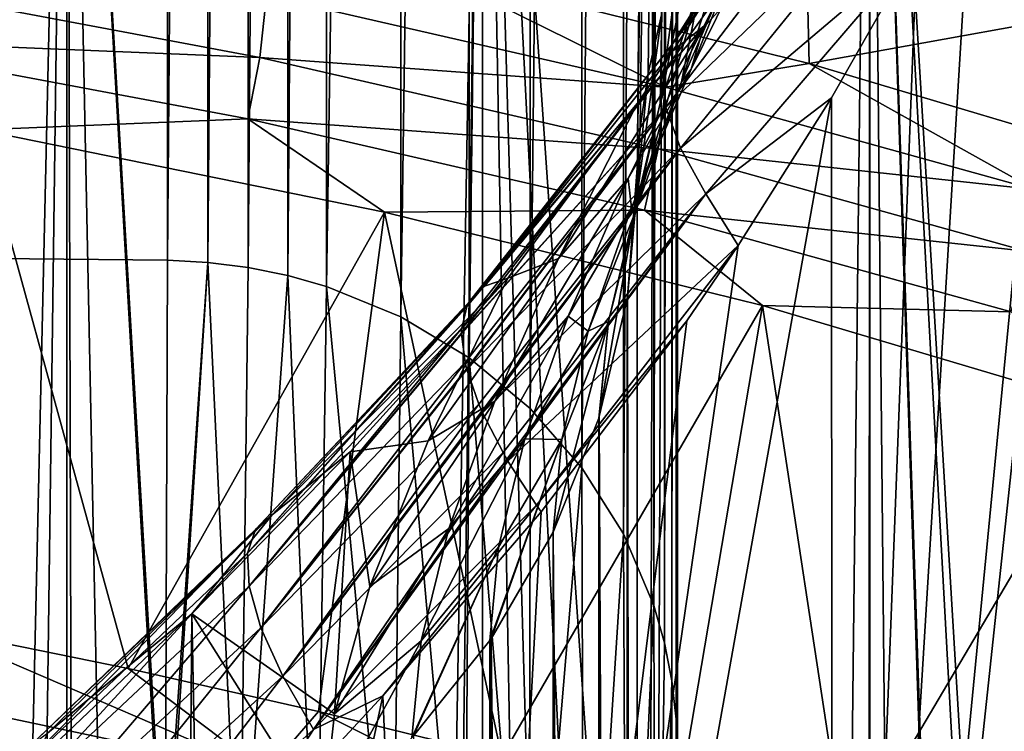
# Model space of a CAD drawing. Header units: millimetres. Extents: x -24 to 24, y 0 to 188.
# Tile 328 of 460: x 12.56 to 16.94, y 141.36 to 144.53. Entities that reach past the tile are written whole.
import ezdxf

# ---------------------------------------------------------------- set-up
doc = ezdxf.new("R2010")
doc.units = ezdxf.units.MM
doc.header["$LTSCALE"] = 58.620611
for name, color, linetype in [('157', 7, 'CONTINUOUS'), ('158', 7, 'CONTINUOUS'), ('159', 7, 'CONTINUOUS'), ('160', 7, 'CONTINUOUS'), ('165', 7, 'CONTINUOUS'), ('166', 7, 'CONTINUOUS'), ('169', 7, 'CONTINUOUS'), ('170', 7, 'CONTINUOUS'), ('181', 7, 'CONTINUOUS'), ('182', 7, 'CONTINUOUS'), ('183', 7, 'CONTINUOUS'), ('184', 7, 'CONTINUOUS'), ('194', 7, 'CONTINUOUS'), ('197', 7, 'CONTINUOUS'), ('201', 7, 'CONTINUOUS'), ('222', 7, 'CONTINUOUS'), ('31', 7, 'CONTINUOUS')]:
    doc.layers.add(name, color=color, linetype=linetype)

msp = doc.modelspace()

# ---------------------------------------------------------------- linework, layer by layer
at = {"layer": '157', "color": 7, "linetype": 'CONTINUOUS'}
for points in [[(13.5346, 140.4083, 117.4567), (13.2011, 140.4506, 117.4982), (13.3931, 143.4509, 126.8303), (13.5346, 140.4083, 117.4567)], [(13.3931, 143.4509, 126.8303), (13.2011, 140.4506, 117.4982), (13.2026, 140.6705, 118.1683), (13.3931, 143.4509, 126.8303)], [(13.2133, 143.4601, 126.8278), (13.3931, 143.4509, 126.8303), (13.2026, 140.6705, 118.1683), (13.2133, 143.4601, 126.8278)], [(13.5715, 143.4284, 126.8374), (13.5346, 140.4083, 117.4567), (13.3931, 143.4509, 126.8303), (13.5715, 143.4284, 126.8374)], [(13.7476, 143.3927, 126.8486), (13.5346, 140.4083, 117.4567), (13.5715, 143.4284, 126.8374), (13.7476, 143.3927, 126.8486)], [(13.8769, 140.3312, 117.4797), (13.5346, 140.4083, 117.4567), (13.7476, 143.3927, 126.8486), (13.8769, 140.3312, 117.4797)], [(13.9202, 143.344, 126.864), (13.8769, 140.3312, 117.4797), (13.7476, 143.3927, 126.8486), (13.9202, 143.344, 126.864)], [(14.2151, 140.1996, 117.5206), (13.8769, 140.3312, 117.4797), (13.9202, 143.344, 126.864), (14.2151, 140.1996, 117.5206)], [(14.2509, 143.2087, 126.9066), (14.2151, 140.1996, 117.5206), (13.9202, 143.344, 126.864), (14.2509, 143.2087, 126.9066)], [(14.5351, 140.0134, 117.5795), (14.2151, 140.1996, 117.5206), (14.2509, 143.2087, 126.9066), (14.5351, 140.0134, 117.5795)], [(14.5553, 143.026, 126.9643), (14.5351, 140.0134, 117.5795), (14.2509, 143.2087, 126.9066), (14.5553, 143.026, 126.9643)], [(14.8227, 139.7769, 117.6549), (14.5351, 140.0134, 117.5795), (14.5553, 143.026, 126.9643), (14.8227, 139.7769, 117.6549)], [(14.8262, 142.8002, 127.0355), (14.8227, 139.7769, 117.6549), (14.5553, 143.026, 126.9643), (14.8262, 142.8002, 127.0355)], [(15.0568, 142.5368, 127.1185), (14.8227, 139.7769, 117.6549), (14.8262, 142.8002, 127.0355), (15.0568, 142.5368, 127.1185)], [(15.0654, 139.4988, 117.7439), (14.8227, 139.7769, 117.6549), (15.0568, 142.5368, 127.1185), (15.0654, 139.4988, 117.7439)], [(15.2416, 142.2424, 127.2113), (15.0654, 139.4988, 117.7439), (15.0568, 142.5368, 127.1185), (15.2416, 142.2424, 127.2113)], [(15.2544, 139.191, 117.8428), (15.0654, 139.4988, 117.7439), (15.2416, 142.2424, 127.2113), (15.2544, 139.191, 117.8428)], [(15.3759, 141.9241, 127.3117), (15.2544, 139.191, 117.8428), (15.2416, 142.2424, 127.2113), (15.3759, 141.9241, 127.3117)], [(15.3857, 138.8672, 117.9468), (15.2544, 139.191, 117.8428), (15.3759, 141.9241, 127.3117), (15.3857, 138.8672, 117.9468)], [(15.4231, 141.7584, 127.3639), (15.3857, 138.8672, 117.9468), (15.3759, 141.9241, 127.3117), (15.4231, 141.7584, 127.3639)], [(15.4566, 141.5897, 127.4171), (15.3857, 138.8672, 117.9468), (15.4231, 141.7584, 127.3639), (15.4566, 141.5897, 127.4171)], [(15.4597, 138.541, 118.0517), (15.3857, 138.8672, 117.9468), (15.4566, 141.5897, 127.4171), (15.4597, 138.541, 118.0517)], [(15.4761, 141.4191, 127.4709), (15.4597, 138.541, 118.0517), (15.4566, 141.5897, 127.4171), (15.4761, 141.4191, 127.4709)], [(15.4597, 138.541, 118.0517), (15.4761, 141.4191, 127.4709), (15.4811, 138.4587, 118.8701), (15.4597, 138.541, 118.0517)], [(15.4761, 141.4191, 127.4709), (15.4816, 141.2475, 127.525), (15.4811, 138.4587, 118.8701), (15.4761, 141.4191, 127.4709)]]:
    msp.add_3dface(points, dxfattribs=at)
at = {"layer": '158', "color": 7, "linetype": 'CONTINUOUS'}
for points in [[(15.3028, 115.7859, 114.8969), (15.4816, 141.2475, 127.525), (15.4816, 163.3486, 197.6208), (15.3028, 115.7859, 114.8969)], [(15.3922, 153.5887, 200.7292), (15.3028, 115.7859, 114.8969), (15.4816, 163.3486, 197.6208), (15.3922, 153.5887, 200.7292)], [(15.3028, 143.8288, 203.8377), (15.3028, 115.7859, 114.8969), (15.3922, 153.5887, 200.7292), (15.3028, 143.8288, 203.8377)]]:
    msp.add_3dface(points, dxfattribs=at)
at = {"layer": '159', "color": 7, "linetype": 'CONTINUOUS'}
for points in [[(15.3028, 115.7859, 114.8969), (15.3028, 143.8288, 203.8377), (15.2588, 143.2967, 204.0054), (15.3028, 115.7859, 114.8969)], [(15.1339, 142.7647, 204.1732), (15.2573, 115.2448, 115.0676), (15.2573, 143.2877, 204.0083), (15.1339, 142.7647, 204.1732)], [(15.2573, 143.2877, 204.0083), (15.3028, 115.7859, 114.8969), (15.2588, 143.2967, 204.0054), (15.2573, 143.2877, 204.0083)], [(15.2573, 115.2448, 115.0676), (15.3028, 115.7859, 114.8969), (15.2573, 143.2877, 204.0083), (15.2573, 115.2448, 115.0676)], [(14.9282, 142.25, 204.3355), (15.1318, 114.7152, 115.2345), (15.1318, 142.7581, 204.1753), (14.9282, 142.25, 204.3355)], [(15.1318, 142.7581, 204.1753), (15.2573, 115.2448, 115.0676), (15.1339, 142.7647, 204.1732), (15.1318, 142.7581, 204.1753)], [(15.1318, 114.7152, 115.2345), (15.2573, 115.2448, 115.0676), (15.1318, 142.7581, 204.1753), (15.1318, 114.7152, 115.2345)], [(14.6522, 141.7764, 204.4848), (14.9287, 114.2081, 115.3944), (14.9282, 142.25, 204.3355), (14.6522, 141.7764, 204.4848)], [(14.9287, 114.2081, 115.3944), (15.1318, 114.7152, 115.2345), (14.9282, 142.25, 204.3355), (14.9287, 114.2081, 115.3944)], [(14.647, 141.7689, 204.4872), (14.6522, 113.7335, 115.5441), (14.6522, 141.7764, 204.4848), (14.647, 141.7689, 204.4872)], [(14.6522, 113.7335, 115.5441), (14.9287, 114.2081, 115.3944), (14.6522, 141.7764, 204.4848), (14.6522, 113.7335, 115.5441)], [(14.3078, 141.3441, 204.6211), (14.6522, 113.7335, 115.5441), (14.647, 141.7689, 204.4872), (14.3078, 141.3441, 204.6211)]]:
    msp.add_3dface(points, dxfattribs=at)
at = {"layer": '160', "color": 7, "linetype": 'CONTINUOUS'}
for points in [[(14.7266, 143.381, 209.962), (14.0261, 142.6084, 209.6072), (14.3729, 142.6566, 208.742), (14.7266, 143.381, 209.962)], [(14.3729, 142.6566, 208.742), (14.0261, 142.6084, 209.6072), (14.1133, 142.0087, 207.4528), (14.3729, 142.6566, 208.742)], [(14.0261, 142.6084, 209.6072), (13.321, 141.8865, 209.2753), (13.9552, 141.4425, 206.1128), (14.0261, 142.6084, 209.6072)], [(14.1133, 142.0087, 207.4528), (14.0261, 142.6084, 209.6072), (13.9552, 141.4425, 206.1128), (14.1133, 142.0087, 207.4528)], [(12.6135, 141.2142, 208.9662), (13.0788, 112.2764, 116.0035), (13.321, 141.8865, 209.2753), (12.6135, 141.2142, 208.9662)], [(13.0788, 112.2764, 116.0035), (13.9026, 112.9199, 115.8006), (13.321, 141.8865, 209.2753), (13.0788, 112.2764, 116.0035)], [(13.9026, 112.9199, 115.8006), (13.9026, 140.9628, 204.7413), (13.321, 141.8865, 209.2753), (13.9026, 112.9199, 115.8006)], [(13.321, 141.8865, 209.2753), (13.9026, 140.9628, 204.7413), (13.9552, 141.4425, 206.1128), (13.321, 141.8865, 209.2753)]]:
    msp.add_3dface(points, dxfattribs=at)
at = {"layer": '165', "color": 7, "linetype": 'CONTINUOUS'}
for points in [[(13.2011, 140.4506, 117.4982), (4.401, 140.4837, 117.4356), (6.6068, 143.5251, 126.8073), (13.2011, 140.4506, 117.4982)], [(13.2026, 140.6705, 118.1683), (13.2011, 140.4506, 117.4982), (6.6068, 143.5251, 126.8073), (13.2026, 140.6705, 118.1683)], [(13.2133, 143.4601, 126.8278), (13.2026, 140.6705, 118.1683), (6.6068, 143.5251, 126.8073), (13.2133, 143.4601, 126.8278)]]:
    msp.add_3dface(points, dxfattribs=at)
at = {"layer": '166', "color": 7, "linetype": 'CONTINUOUS'}
for points in [[(13.2133, 154.3669, 161.4199), (6.6068, 143.5251, 126.8073), (13.2132, 165.5611, 196.9232), (13.2133, 154.3669, 161.4199)], [(13.2132, 165.5611, 196.9232), (6.6068, 143.5251, 126.8073), (9.7982, 154.8823, 162.9182), (13.2132, 165.5611, 196.9232)], [(13.2133, 143.4601, 126.8278), (6.6068, 143.5251, 126.8073), (13.2133, 154.3669, 161.4199), (13.2133, 143.4601, 126.8278)]]:
    msp.add_3dface(points, dxfattribs=at)
at = {"layer": '169', "color": 7, "linetype": 'CONTINUOUS'}
for points in [[(17.7394, 135.5608, 217.2145), (16.1716, 135.0894, 215.7192), (17.405, 146.6304, 213.1915), (17.7394, 135.5608, 217.2145)], [(17.405, 146.6304, 213.1915), (16.1716, 135.0894, 215.7192), (17.2556, 146.2896, 213.141), (17.405, 146.6304, 213.1915)], [(17.2556, 146.2896, 213.141), (16.1716, 135.0894, 215.7192), (16.7967, 145.3275, 212.9752), (17.2556, 146.2896, 213.141)], [(16.7967, 145.3275, 212.9752), (16.1716, 135.0894, 215.7192), (16.5464, 144.8504, 212.8794), (16.7967, 145.3275, 212.9752)], [(16.5464, 144.8504, 212.8794), (16.1716, 135.0894, 215.7192), (16.166, 144.1826, 212.7284), (16.5464, 144.8504, 212.8794)], [(16.1716, 135.0894, 215.7192), (14.4658, 134.6635, 214.3683), (16.166, 144.1826, 212.7284), (16.1716, 135.0894, 215.7192)], [(16.166, 144.1826, 212.7284), (14.4658, 134.6635, 214.3683), (15.7521, 143.5258, 212.5586), (16.166, 144.1826, 212.7284)], [(15.7521, 143.5258, 212.5586), (14.4658, 134.6635, 214.3683), (15.5228, 143.1904, 212.4626), (15.7521, 143.5258, 212.5586)], [(15.5228, 143.1904, 212.4626), (14.4658, 134.6635, 214.3683), (14.875, 142.3404, 212.1862), (15.5228, 143.1904, 212.4626)], [(14.875, 142.3404, 212.1862), (14.4658, 134.6635, 214.3683), (14.1715, 141.5219, 211.8939), (14.875, 142.3404, 212.1862)], [(14.4658, 134.6635, 214.3683), (12.6366, 134.2867, 213.1733), (14.1715, 141.5219, 211.8939), (14.4658, 134.6635, 214.3683)], [(14.1715, 141.5219, 211.8939), (12.6366, 134.2867, 213.1733), (13.464, 140.7583, 211.6216), (14.1715, 141.5219, 211.8939)]]:
    msp.add_3dface(points, dxfattribs=at)
at = {"layer": '170', "color": 7, "linetype": 'CONTINUOUS'}
for points in [[(14.0261, 142.6084, 209.6072), (14.7266, 143.381, 209.962), (13.6786, 142.3272, 209.8044), (14.0261, 142.6084, 209.6072)], [(13.6786, 142.3272, 209.8044), (14.7266, 143.381, 209.962), (14.6232, 143.3444, 210.2768), (13.6786, 142.3272, 209.8044)], [(13.6786, 142.3272, 209.8044), (14.6232, 143.3444, 210.2768), (13.6049, 142.2627, 210.14), (13.6786, 142.3272, 209.8044)], [(13.6049, 142.2627, 210.14), (14.6232, 143.3444, 210.2768), (14.6169, 143.3403, 210.3006), (13.6049, 142.2627, 210.14)], [(14.6139, 143.3383, 210.3122), (13.6049, 142.2627, 210.14), (14.6169, 143.3403, 210.3006), (14.6139, 143.3383, 210.3122)], [(14.5526, 143.2707, 210.6113), (13.6049, 142.2627, 210.14), (14.6139, 143.3383, 210.3122), (14.5526, 143.2707, 210.6113)], [(14.5463, 143.2584, 210.655), (13.569, 142.157, 210.4856), (14.5526, 143.2707, 210.6113), (14.5463, 143.2584, 210.655)], [(14.5526, 143.2707, 210.6113), (13.569, 142.157, 210.4856), (13.6049, 142.2627, 210.14), (14.5526, 143.2707, 210.6113)], [(14.5448, 143.2551, 210.6665), (13.569, 142.157, 210.4856), (14.5463, 143.2584, 210.655), (14.5448, 143.2551, 210.6665)], [(14.5219, 143.1577, 210.9548), (13.569, 142.157, 210.4856), (14.5448, 143.2551, 210.6665), (14.5219, 143.1577, 210.9548)], [(14.5219, 143.1577, 210.9548), (13.5762, 142.0101, 210.8282), (13.569, 142.157, 210.4856), (14.5219, 143.1577, 210.9548)], [(14.5211, 143.1352, 211.0116), (13.5762, 142.0101, 210.8282), (14.5219, 143.1577, 210.9548), (14.5211, 143.1352, 211.0116)], [(14.5211, 143.1336, 211.0156), (13.5762, 142.0101, 210.8282), (14.5211, 143.1352, 211.0116), (14.5211, 143.1336, 211.0156)], [(14.5364, 143.006, 211.2947), (13.5762, 142.0101, 210.8282), (14.5211, 143.1336, 211.0156), (14.5364, 143.006, 211.2947)], [(14.5364, 143.006, 211.2947), (13.6288, 141.8254, 211.1537), (13.5762, 142.0101, 210.8282), (14.5364, 143.006, 211.2947)], [(14.5434, 142.9769, 211.3505), (13.6288, 141.8254, 211.1537), (14.5364, 143.006, 211.2947), (14.5434, 142.9769, 211.3505)], [(14.5441, 142.9741, 211.3557), (13.6288, 141.8254, 211.1537), (14.5434, 142.9769, 211.3505), (14.5441, 142.9741, 211.3557)], [(14.5981, 142.8194, 211.617), (13.6288, 141.8254, 211.1537), (14.5441, 142.9741, 211.3557), (14.5981, 142.8194, 211.617)], [(14.5981, 142.8194, 211.617), (13.7257, 141.6098, 211.4485), (13.6288, 141.8254, 211.1537), (14.5981, 142.8194, 211.617)], [(14.6112, 142.7891, 211.6625), (13.7257, 141.6098, 211.4485), (14.5981, 142.8194, 211.617), (14.6112, 142.7891, 211.6625)], [(14.6145, 142.7817, 211.6733), (13.7257, 141.6098, 211.4485), (14.6112, 142.7891, 211.6625), (14.6145, 142.7817, 211.6733)], [(14.7056, 142.6047, 211.9084), (13.7257, 141.6098, 211.4485), (14.6145, 142.7817, 211.6733), (14.7056, 142.6047, 211.9084)], [(13.321, 141.8865, 209.2753), (14.0261, 142.6084, 209.6072), (13.6786, 142.3272, 209.8044), (13.321, 141.8865, 209.2753)], [(14.7056, 142.6047, 211.9084), (13.8619, 141.3724, 211.7015), (13.7257, 141.6098, 211.4485), (14.7056, 142.6047, 211.9084)], [(14.7227, 142.5751, 211.9435), (13.8619, 141.3724, 211.7015), (14.7056, 142.6047, 211.9084), (14.7227, 142.5751, 211.9435)], [(14.7276, 142.5668, 211.9531), (13.8619, 141.3724, 211.7015), (14.7227, 142.5751, 211.9435), (14.7276, 142.5668, 211.9531)], [(14.8537, 142.371, 212.1579), (13.8619, 141.3724, 211.7015), (14.7276, 142.5668, 211.9531), (14.8537, 142.371, 212.1579)], [(14.8537, 142.371, 212.1579), (14.1715, 141.5219, 211.8939), (13.8619, 141.3724, 211.7015), (14.8537, 142.371, 212.1579)], [(14.875, 142.3404, 212.1862), (14.1715, 141.5219, 211.8939), (14.8537, 142.371, 212.1579), (14.875, 142.3404, 212.1862)], [(12.6798, 141.3564, 209.3539), (13.6786, 142.3272, 209.8044), (12.6044, 141.3017, 209.6908), (12.6798, 141.3564, 209.3539)], [(13.6786, 142.3272, 209.8044), (13.6049, 142.2627, 210.14), (12.6044, 141.3017, 209.6908), (13.6786, 142.3272, 209.8044)], [(12.6798, 141.3564, 209.3539), (13.321, 141.8865, 209.2753), (13.6786, 142.3272, 209.8044), (12.6798, 141.3564, 209.3539)], [(13.569, 142.157, 210.4856), (12.5645, 141.2039, 210.0383), (13.6049, 142.2627, 210.14), (13.569, 142.157, 210.4856)], [(13.6049, 142.2627, 210.14), (12.5645, 141.2039, 210.0383), (12.6044, 141.3017, 209.6908), (13.6049, 142.2627, 210.14)], [(13.569, 142.157, 210.4856), (12.5652, 141.0625, 210.3833), (12.5645, 141.2039, 210.0383), (13.569, 142.157, 210.4856)], [(13.5762, 142.0101, 210.8282), (12.5652, 141.0625, 210.3833), (13.569, 142.157, 210.4856), (13.5762, 142.0101, 210.8282)], [(13.5762, 142.0101, 210.8282), (12.6092, 140.8807, 210.7117), (12.5652, 141.0625, 210.3833), (13.5762, 142.0101, 210.8282)], [(13.6288, 141.8254, 211.1537), (12.6092, 140.8807, 210.7117), (13.5762, 142.0101, 210.8282), (13.6288, 141.8254, 211.1537)], [(12.6135, 141.2142, 208.9662), (13.321, 141.8865, 209.2753), (12.6798, 141.3564, 209.3539), (12.6135, 141.2142, 208.9662)], [(13.6288, 141.8254, 211.1537), (12.6954, 140.665, 211.0097), (12.6092, 140.8807, 210.7117), (13.6288, 141.8254, 211.1537)], [(13.7257, 141.6098, 211.4485), (12.6954, 140.665, 211.0097), (13.6288, 141.8254, 211.1537), (13.7257, 141.6098, 211.4485)], [(13.7257, 141.6098, 211.4485), (12.8197, 140.4247, 211.2661), (12.6954, 140.665, 211.0097), (13.7257, 141.6098, 211.4485)], [(13.8619, 141.3724, 211.7015), (12.8197, 140.4247, 211.2661), (13.7257, 141.6098, 211.4485), (13.8619, 141.3724, 211.7015)], [(14.1715, 141.5219, 211.8939), (13.464, 140.7583, 211.6216), (13.8619, 141.3724, 211.7015), (14.1715, 141.5219, 211.8939)], [(13.8619, 141.3724, 211.7015), (13.464, 140.7583, 211.6216), (12.8197, 140.4247, 211.2661), (13.8619, 141.3724, 211.7015)]]:
    msp.add_3dface(points, dxfattribs=at)
at = {"layer": '181', "color": 7, "linetype": 'CONTINUOUS'}
for points in [[(15.3028, 143.8288, 203.8377), (15.3922, 153.5887, 200.7292), (15.5655, 163.898, 199.367), (15.3028, 143.8288, 203.8377)], [(15.3028, 143.8288, 203.8377), (15.5655, 163.898, 199.367), (15.315, 144.0497, 204.4975), (15.3028, 143.8288, 203.8377)], [(15.315, 144.0497, 204.4975), (15.5655, 163.898, 199.367), (15.3515, 144.2933, 205.1466), (15.315, 144.0497, 204.4975)], [(15.3515, 144.2933, 205.1466), (15.5655, 163.898, 199.367), (15.4117, 144.5589, 205.7826), (15.3515, 144.2933, 205.1466)]]:
    msp.add_3dface(points, dxfattribs=at)
at = {"layer": '182', "color": 7, "linetype": 'CONTINUOUS'}
for points in [[(15.7775, 144.8972, 208.7838), (15.4995, 144.2548, 207.7), (15.8336, 145.2908, 208.3522), (15.7775, 144.8972, 208.7838)], [(15.8336, 145.2908, 208.3522), (15.4995, 144.2548, 207.7), (15.5854, 144.6922, 207.3286), (15.8336, 145.2908, 208.3522)], [(15.9978, 145.2444, 211.0933), (15.8413, 144.9855, 210.9533), (15.5984, 144.5025, 210.123), (15.9978, 145.2444, 211.0933)], [(15.9978, 145.2444, 211.0933), (15.5984, 144.5025, 210.123), (15.8783, 144.995, 209.9065), (15.9978, 145.2444, 211.0933)], [(15.495, 144.8459, 206.4033), (15.6005, 145.1536, 207.0071), (15.4049, 144.1599, 206.2571), (15.495, 144.8459, 206.4033)], [(15.6005, 145.1536, 207.0071), (15.5854, 144.6922, 207.3286), (15.4049, 144.1599, 206.2571), (15.6005, 145.1536, 207.0071)], [(15.8413, 144.9855, 210.9533), (15.4612, 144.3915, 210.6131), (15.5984, 144.5025, 210.123), (15.8413, 144.9855, 210.9533)], [(15.8783, 144.995, 209.9065), (15.5984, 144.5025, 210.123), (15.543, 144.3106, 208.8861), (15.8783, 144.995, 209.9065)], [(15.8783, 144.995, 209.9065), (15.543, 144.3106, 208.8861), (15.7775, 144.8972, 208.7838), (15.8783, 144.995, 209.9065)], [(15.7775, 144.8972, 208.7838), (15.543, 144.3106, 208.8861), (15.4995, 144.2548, 207.7), (15.7775, 144.8972, 208.7838)], [(15.4117, 144.5589, 205.7826), (15.495, 144.8459, 206.4033), (15.4049, 144.1599, 206.2571), (15.4117, 144.5589, 205.7826)], [(15.4995, 144.2548, 207.7), (15.2974, 143.685, 206.5638), (15.5854, 144.6922, 207.3286), (15.4995, 144.2548, 207.7)], [(15.5854, 144.6922, 207.3286), (15.2974, 143.685, 206.5638), (15.4049, 144.1599, 206.2571), (15.5854, 144.6922, 207.3286)], [(15.3515, 144.2933, 205.1466), (15.4117, 144.5589, 205.7826), (15.2954, 143.6944, 205.1464), (15.3515, 144.2933, 205.1466)], [(15.4117, 144.5589, 205.7826), (15.4049, 144.1599, 206.2571), (15.2954, 143.6944, 205.1464), (15.4117, 144.5589, 205.7826)], [(15.3036, 144.1596, 210.4724), (14.9524, 143.4683, 209.4081), (15.5984, 144.5025, 210.123), (15.3036, 144.1596, 210.4724)], [(15.5984, 144.5025, 210.123), (14.9524, 143.4683, 209.4081), (15.2618, 143.8241, 209.0849), (15.5984, 144.5025, 210.123)], [(15.5984, 144.5025, 210.123), (15.2618, 143.8241, 209.0849), (15.543, 144.3106, 208.8861), (15.5984, 144.5025, 210.123)], [(15.4612, 144.3915, 210.6131), (15.3036, 144.1596, 210.4724), (15.5984, 144.5025, 210.123), (15.4612, 144.3915, 210.6131)], [(15.543, 144.3106, 208.8861), (15.2618, 143.8241, 209.0849), (15.2768, 143.6941, 207.81), (15.543, 144.3106, 208.8861)], [(15.543, 144.3106, 208.8861), (15.2768, 143.6941, 207.81), (15.4995, 144.2548, 207.7), (15.543, 144.3106, 208.8861)], [(15.315, 144.0497, 204.4975), (15.3515, 144.2933, 205.1466), (15.2954, 143.6944, 205.1464), (15.315, 144.0497, 204.4975)], [(15.4995, 144.2548, 207.7), (15.2768, 143.6941, 207.81), (15.2974, 143.685, 206.5638), (15.4995, 144.2548, 207.7)], [(15.3036, 144.1596, 210.4724), (14.7266, 143.381, 209.962), (14.9524, 143.4683, 209.4081), (15.3036, 144.1596, 210.4724)], [(15.2974, 143.685, 206.5638), (15.1748, 143.1879, 205.3849), (15.4049, 144.1599, 206.2571), (15.2974, 143.685, 206.5638)], [(15.4049, 144.1599, 206.2571), (15.1748, 143.1879, 205.3849), (15.2954, 143.6944, 205.1464), (15.4049, 144.1599, 206.2571)], [(15.2588, 143.2967, 204.0054), (15.3028, 143.8288, 203.8377), (15.315, 144.0497, 204.4975), (15.2588, 143.2967, 204.0054)], [(15.2588, 143.2967, 204.0054), (15.315, 144.0497, 204.4975), (15.2954, 143.6944, 205.1464), (15.2588, 143.2967, 204.0054)], [(14.9524, 143.4683, 209.4081), (14.6692, 142.8335, 208.2722), (15.2618, 143.8241, 209.0849), (14.9524, 143.4683, 209.4081)], [(15.2618, 143.8241, 209.0849), (14.6692, 142.8335, 208.2722), (14.9951, 143.2118, 207.9939), (15.2618, 143.8241, 209.0849)], [(15.2618, 143.8241, 209.0849), (14.9951, 143.2118, 207.9939), (15.2768, 143.6941, 207.81), (15.2618, 143.8241, 209.0849)], [(15.2768, 143.6941, 207.81), (14.9951, 143.2118, 207.9939), (15.0839, 143.145, 206.6872), (15.2768, 143.6941, 207.81)], [(15.2768, 143.6941, 207.81), (15.0839, 143.145, 206.6872), (15.2974, 143.685, 206.5638), (15.2768, 143.6941, 207.81)], [(15.2974, 143.685, 206.5638), (15.0839, 143.145, 206.6872), (15.1748, 143.1879, 205.3849), (15.2974, 143.685, 206.5638)], [(15.1339, 142.7647, 204.1732), (15.2573, 143.2877, 204.0083), (15.2954, 143.6944, 205.1464), (15.1339, 142.7647, 204.1732)], [(15.1748, 143.1879, 205.3849), (15.1339, 142.7647, 204.1732), (15.2954, 143.6944, 205.1464), (15.1748, 143.1879, 205.3849)], [(15.2573, 143.2877, 204.0083), (15.2588, 143.2967, 204.0054), (15.2954, 143.6944, 205.1464), (15.2573, 143.2877, 204.0083)], [(14.7266, 143.381, 209.962), (14.3729, 142.6566, 208.742), (14.9524, 143.4683, 209.4081), (14.7266, 143.381, 209.962)], [(14.9524, 143.4683, 209.4081), (14.3729, 142.6566, 208.742), (14.6692, 142.8335, 208.2722), (14.9524, 143.4683, 209.4081)], [(14.6692, 142.8335, 208.2722), (14.4646, 142.2665, 207.0907), (14.9951, 143.2118, 207.9939), (14.6692, 142.8335, 208.2722)], [(14.9951, 143.2118, 207.9939), (14.4646, 142.2665, 207.0907), (14.8022, 142.6651, 206.8587), (14.9951, 143.2118, 207.9939)], [(14.9951, 143.2118, 207.9939), (14.8022, 142.6651, 206.8587), (15.0839, 143.145, 206.6872), (14.9951, 143.2118, 207.9939)], [(14.9282, 142.25, 204.3355), (15.1318, 142.7581, 204.1753), (15.1748, 143.1879, 205.3849), (14.9282, 142.25, 204.3355)], [(14.9671, 142.6633, 205.5262), (14.9282, 142.25, 204.3355), (15.1748, 143.1879, 205.3849), (14.9671, 142.6633, 205.5262)], [(15.0839, 143.145, 206.6872), (14.9671, 142.6633, 205.5262), (15.1748, 143.1879, 205.3849), (15.0839, 143.145, 206.6872)], [(15.1318, 142.7581, 204.1753), (15.1339, 142.7647, 204.1732), (15.1748, 143.1879, 205.3849), (15.1318, 142.7581, 204.1753)], [(15.0839, 143.145, 206.6872), (14.8022, 142.6651, 206.8587), (14.9671, 142.6633, 205.5262), (15.0839, 143.145, 206.6872)], [(14.3729, 142.6566, 208.742), (14.1133, 142.0087, 207.4528), (14.6692, 142.8335, 208.2722), (14.3729, 142.6566, 208.742)], [(14.6692, 142.8335, 208.2722), (14.1133, 142.0087, 207.4528), (14.4646, 142.2665, 207.0907), (14.6692, 142.8335, 208.2722)], [(14.4646, 142.2665, 207.0907), (14.341, 141.7669, 205.8718), (14.8022, 142.6651, 206.8587), (14.4646, 142.2665, 207.0907)], [(14.8022, 142.6651, 206.8587), (14.341, 141.7669, 205.8718), (14.6857, 142.1839, 205.6871), (14.8022, 142.6651, 206.8587)], [(14.647, 141.7689, 204.4872), (14.6522, 141.7764, 204.4848), (14.9671, 142.6633, 205.5262), (14.647, 141.7689, 204.4872)], [(14.6857, 142.1839, 205.6871), (14.647, 141.7689, 204.4872), (14.9671, 142.6633, 205.5262), (14.6857, 142.1839, 205.6871)], [(14.6522, 141.7764, 204.4848), (14.9282, 142.25, 204.3355), (14.9671, 142.6633, 205.5262), (14.6522, 141.7764, 204.4848)], [(14.8022, 142.6651, 206.8587), (14.6857, 142.1839, 205.6871), (14.9671, 142.6633, 205.5262), (14.8022, 142.6651, 206.8587)], [(14.1133, 142.0087, 207.4528), (13.9552, 141.4425, 206.1128), (14.4646, 142.2665, 207.0907), (14.1133, 142.0087, 207.4528)], [(14.4646, 142.2665, 207.0907), (13.9552, 141.4425, 206.1128), (14.341, 141.7669, 205.8718), (14.4646, 142.2665, 207.0907)], [(14.3, 141.3357, 204.6238), (14.3078, 141.3441, 204.6211), (14.6857, 142.1839, 205.6871), (14.3, 141.3357, 204.6238)], [(14.341, 141.7669, 205.8718), (14.3, 141.3357, 204.6238), (14.6857, 142.1839, 205.6871), (14.341, 141.7669, 205.8718)], [(14.3078, 141.3441, 204.6211), (14.647, 141.7689, 204.4872), (14.6857, 142.1839, 205.6871), (14.3078, 141.3441, 204.6211)], [(13.9026, 140.9628, 204.7413), (14.3, 141.3357, 204.6238), (14.341, 141.7669, 205.8718), (13.9026, 140.9628, 204.7413)], [(13.9552, 141.4425, 206.1128), (13.9026, 140.9628, 204.7413), (14.341, 141.7669, 205.8718), (13.9552, 141.4425, 206.1128)]]:
    msp.add_3dface(points, dxfattribs=at)
at = {"layer": '183', "color": 7, "linetype": 'CONTINUOUS'}
for points in [[(15.9978, 145.2444, 211.0933), (16.2247, 145.6347, 211.2955), (15.4515, 144.4128, 211.0093), (15.9978, 145.2444, 211.0933)], [(16.2247, 145.6347, 211.2955), (16.2332, 145.6014, 211.6668), (15.4515, 144.4128, 211.0093), (16.2247, 145.6347, 211.2955)], [(16.2332, 145.6014, 211.6668), (16.2359, 145.4465, 211.9956), (15.4515, 144.4128, 211.0093), (16.2332, 145.6014, 211.6668)], [(16.2359, 145.4465, 211.9956), (16.2928, 145.271, 212.3179), (15.4148, 144.2918, 211.3524), (16.2359, 145.4465, 211.9956)], [(16.2359, 145.4465, 211.9956), (15.4148, 144.2918, 211.3524), (15.4515, 144.4128, 211.0093), (16.2359, 145.4465, 211.9956)], [(16.2928, 145.271, 212.3179), (15.4293, 144.1401, 211.6937), (15.4148, 144.2918, 211.3524), (16.2928, 145.271, 212.3179)], [(16.2928, 145.271, 212.3179), (16.4009, 145.0751, 212.6181), (15.4293, 144.1401, 211.6937), (16.2928, 145.271, 212.3179)], [(15.8413, 144.9855, 210.9533), (15.9978, 145.2444, 211.0933), (15.4515, 144.4128, 211.0093), (15.8413, 144.9855, 210.9533)], [(16.4009, 145.0751, 212.6181), (15.4948, 143.9597, 212.0178), (15.4293, 144.1401, 211.6937), (16.4009, 145.0751, 212.6181)], [(16.4009, 145.0751, 212.6181), (16.5464, 144.8504, 212.8794), (15.4948, 143.9597, 212.0178), (16.4009, 145.0751, 212.6181)], [(15.4612, 144.3915, 210.6131), (15.8413, 144.9855, 210.9533), (15.4515, 144.4128, 211.0093), (15.4612, 144.3915, 210.6131)], [(16.5464, 144.8504, 212.8794), (15.6075, 143.7561, 212.311), (15.4948, 143.9597, 212.0178), (16.5464, 144.8504, 212.8794)], [(16.5464, 144.8504, 212.8794), (16.166, 144.1826, 212.7284), (15.6075, 143.7561, 212.311), (16.5464, 144.8504, 212.8794)], [(14.5463, 143.2584, 210.655), (14.5526, 143.2707, 210.6113), (15.4515, 144.4128, 211.0093), (14.5463, 143.2584, 210.655)], [(15.4148, 144.2918, 211.3524), (14.5463, 143.2584, 210.655), (15.4515, 144.4128, 211.0093), (15.4148, 144.2918, 211.3524)], [(14.5526, 143.2707, 210.6113), (14.6139, 143.3383, 210.3122), (15.4515, 144.4128, 211.0093), (14.5526, 143.2707, 210.6113)], [(14.6139, 143.3383, 210.3122), (14.6169, 143.3403, 210.3006), (15.4515, 144.4128, 211.0093), (14.6139, 143.3383, 210.3122)], [(14.6169, 143.3403, 210.3006), (15.4612, 144.3915, 210.6131), (15.4515, 144.4128, 211.0093), (14.6169, 143.3403, 210.3006)], [(14.6169, 143.3403, 210.3006), (15.3036, 144.1596, 210.4724), (15.4612, 144.3915, 210.6131), (14.6169, 143.3403, 210.3006)], [(14.5211, 143.1352, 211.0116), (14.5219, 143.1577, 210.9548), (15.4148, 144.2918, 211.3524), (14.5211, 143.1352, 211.0116)], [(15.4293, 144.1401, 211.6937), (14.5211, 143.1352, 211.0116), (15.4148, 144.2918, 211.3524), (15.4293, 144.1401, 211.6937)], [(14.5219, 143.1577, 210.9548), (14.5448, 143.2551, 210.6665), (15.4148, 144.2918, 211.3524), (14.5219, 143.1577, 210.9548)], [(14.5448, 143.2551, 210.6665), (14.5463, 143.2584, 210.655), (15.4148, 144.2918, 211.3524), (14.5448, 143.2551, 210.6665)], [(16.166, 144.1826, 212.7284), (15.7521, 143.5258, 212.5586), (15.6075, 143.7561, 212.311), (16.166, 144.1826, 212.7284)], [(14.5364, 143.006, 211.2947), (14.5211, 143.1336, 211.0156), (15.4293, 144.1401, 211.6937), (14.5364, 143.006, 211.2947)], [(14.5211, 143.1336, 211.0156), (14.5211, 143.1352, 211.0116), (15.4293, 144.1401, 211.6937), (14.5211, 143.1336, 211.0156)], [(14.5434, 142.9769, 211.3505), (14.5364, 143.006, 211.2947), (15.4293, 144.1401, 211.6937), (14.5434, 142.9769, 211.3505)], [(14.5441, 142.9741, 211.3557), (14.5434, 142.9769, 211.3505), (15.4293, 144.1401, 211.6937), (14.5441, 142.9741, 211.3557)], [(15.4948, 143.9597, 212.0178), (14.5441, 142.9741, 211.3557), (15.4293, 144.1401, 211.6937), (15.4948, 143.9597, 212.0178)], [(14.6169, 143.3403, 210.3006), (14.6232, 143.3444, 210.2768), (15.3036, 144.1596, 210.4724), (14.6169, 143.3403, 210.3006)], [(14.6232, 143.3444, 210.2768), (14.7266, 143.381, 209.962), (15.3036, 144.1596, 210.4724), (14.6232, 143.3444, 210.2768)], [(14.5981, 142.8194, 211.617), (14.5441, 142.9741, 211.3557), (15.4948, 143.9597, 212.0178), (14.5981, 142.8194, 211.617)], [(14.6112, 142.7891, 211.6625), (14.5981, 142.8194, 211.617), (15.4948, 143.9597, 212.0178), (14.6112, 142.7891, 211.6625)], [(14.6145, 142.7817, 211.6733), (14.6112, 142.7891, 211.6625), (15.4948, 143.9597, 212.0178), (14.6145, 142.7817, 211.6733)], [(15.6075, 143.7561, 212.311), (14.6145, 142.7817, 211.6733), (15.4948, 143.9597, 212.0178), (15.6075, 143.7561, 212.311)], [(14.7056, 142.6047, 211.9084), (14.6145, 142.7817, 211.6733), (15.6075, 143.7561, 212.311), (14.7056, 142.6047, 211.9084)], [(14.7227, 142.5751, 211.9435), (14.7056, 142.6047, 211.9084), (15.6075, 143.7561, 212.311), (14.7227, 142.5751, 211.9435)], [(14.7276, 142.5668, 211.9531), (14.7227, 142.5751, 211.9435), (15.6075, 143.7561, 212.311), (14.7276, 142.5668, 211.9531)], [(15.7521, 143.5258, 212.5586), (14.7276, 142.5668, 211.9531), (15.6075, 143.7561, 212.311), (15.7521, 143.5258, 212.5586)], [(15.7521, 143.5258, 212.5586), (14.8537, 142.371, 212.1579), (14.7276, 142.5668, 211.9531), (15.7521, 143.5258, 212.5586)], [(15.7521, 143.5258, 212.5586), (15.5228, 143.1904, 212.4626), (14.8537, 142.371, 212.1579), (15.7521, 143.5258, 212.5586)], [(15.5228, 143.1904, 212.4626), (14.875, 142.3404, 212.1862), (14.8537, 142.371, 212.1579), (15.5228, 143.1904, 212.4626)]]:
    msp.add_3dface(points, dxfattribs=at)
at = {"layer": '184', "color": 7, "linetype": 'CONTINUOUS'}
for points in [[(13.3931, 143.4509, 126.8303), (13.2133, 143.4601, 126.8278), (13.3929, 165.552, 196.926), (13.3931, 143.4509, 126.8303)], [(13.2133, 143.4601, 126.8278), (13.2133, 154.3669, 161.4199), (13.3929, 165.552, 196.926), (13.2133, 143.4601, 126.8278)], [(13.3931, 143.4509, 126.8303), (13.3929, 165.552, 196.926), (13.5714, 165.5295, 196.9331), (13.3931, 143.4509, 126.8303)], [(13.5715, 143.4284, 126.8374), (13.3931, 143.4509, 126.8303), (13.5714, 165.5295, 196.9331), (13.5715, 143.4284, 126.8374)], [(13.5715, 143.4284, 126.8374), (13.5714, 165.5295, 196.9331), (13.7475, 165.4939, 196.9444), (13.5715, 143.4284, 126.8374)], [(13.7476, 143.3927, 126.8486), (13.5715, 143.4284, 126.8374), (13.7475, 165.4939, 196.9444), (13.7476, 143.3927, 126.8486)], [(13.7476, 143.3927, 126.8486), (13.7475, 165.4939, 196.9444), (13.9201, 165.4451, 196.9597), (13.7476, 143.3927, 126.8486)], [(13.9202, 143.344, 126.864), (13.7476, 143.3927, 126.8486), (13.9201, 165.4451, 196.9597), (13.9202, 143.344, 126.864)], [(13.9202, 143.344, 126.864), (13.9201, 165.4451, 196.9597), (14.2508, 165.3099, 197.0024), (13.9202, 143.344, 126.864)], [(14.2509, 143.2087, 126.9066), (13.9202, 143.344, 126.864), (14.2508, 165.3099, 197.0024), (14.2509, 143.2087, 126.9066)], [(14.2509, 143.2087, 126.9066), (14.2508, 165.3099, 197.0024), (14.5553, 165.1271, 197.06), (14.2509, 143.2087, 126.9066)], [(14.5553, 143.026, 126.9643), (14.2509, 143.2087, 126.9066), (14.5553, 165.1271, 197.06), (14.5553, 143.026, 126.9643)], [(14.5553, 143.026, 126.9643), (14.5553, 165.1271, 197.06), (14.8261, 164.9013, 197.1312), (14.5553, 143.026, 126.9643)], [(14.8262, 142.8002, 127.0355), (14.5553, 143.026, 126.9643), (14.8261, 164.9013, 197.1312), (14.8262, 142.8002, 127.0355)], [(14.8262, 142.8002, 127.0355), (14.8261, 164.9013, 197.1312), (15.0568, 164.638, 197.2142), (14.8262, 142.8002, 127.0355)], [(15.0568, 142.5368, 127.1185), (14.8262, 142.8002, 127.0355), (15.0568, 164.638, 197.2142), (15.0568, 142.5368, 127.1185)], [(15.0568, 142.5368, 127.1185), (15.0568, 164.638, 197.2142), (15.2415, 164.3436, 197.307), (15.0568, 142.5368, 127.1185)], [(15.2416, 142.2424, 127.2113), (15.0568, 142.5368, 127.1185), (15.2415, 164.3436, 197.307), (15.2416, 142.2424, 127.2113)], [(15.2416, 142.2424, 127.2113), (15.2415, 164.3436, 197.307), (15.3759, 164.0252, 197.4074), (15.2416, 142.2424, 127.2113)], [(15.3759, 141.9241, 127.3117), (15.2416, 142.2424, 127.2113), (15.3759, 164.0252, 197.4074), (15.3759, 141.9241, 127.3117)], [(15.3759, 141.9241, 127.3117), (15.3759, 164.0252, 197.4074), (15.4231, 163.8596, 197.4596), (15.3759, 141.9241, 127.3117)], [(15.4231, 141.7584, 127.3639), (15.3759, 141.9241, 127.3117), (15.4231, 163.8596, 197.4596), (15.4231, 141.7584, 127.3639)], [(15.4231, 141.7584, 127.3639), (15.4231, 163.8596, 197.4596), (15.4566, 163.6909, 197.5128), (15.4231, 141.7584, 127.3639)], [(15.4566, 141.5897, 127.4171), (15.4231, 141.7584, 127.3639), (15.4566, 163.6909, 197.5128), (15.4566, 141.5897, 127.4171)], [(15.4566, 141.5897, 127.4171), (15.4566, 163.6909, 197.5128), (15.4761, 163.5202, 197.5667), (15.4566, 141.5897, 127.4171)], [(15.4761, 141.4191, 127.4709), (15.4566, 141.5897, 127.4171), (15.4761, 163.5202, 197.5667), (15.4761, 141.4191, 127.4709)], [(15.4816, 163.3486, 197.6208), (15.4761, 141.4191, 127.4709), (15.4761, 163.5202, 197.5667), (15.4816, 163.3486, 197.6208)], [(15.4816, 141.2475, 127.525), (15.4761, 141.4191, 127.4709), (15.4816, 163.3486, 197.6208), (15.4816, 141.2475, 127.525)]]:
    msp.add_3dface(points, dxfattribs=at)
at = {"layer": '194', "color": 7, "linetype": 'CONTINUOUS'}
for points in [[(13.0381, 141.6438, 251.4069), (12.3785, 144.0409, 252.6846), (12.1627, 141.8225, 251.9735), (13.0381, 141.6438, 251.4069)], [(14.1786, 143.6742, 251.5214), (12.3785, 144.0409, 252.6846), (13.0381, 141.6438, 251.4069), (14.1786, 143.6742, 251.5214)], [(13.8845, 141.4529, 250.8015), (14.1786, 143.6742, 251.5214), (13.0381, 141.6438, 251.4069), (13.8845, 141.4529, 250.8015)], [(14.7001, 141.2503, 250.1588), (14.1786, 143.6742, 251.5214), (13.8845, 141.4529, 250.8015), (14.7001, 141.2503, 250.1588)], [(15.8593, 143.2593, 250.2057), (14.1786, 143.6742, 251.5214), (14.7001, 141.2503, 250.1588), (15.8593, 143.2593, 250.2057)], [(15.4829, 141.0363, 249.4801), (15.8593, 143.2593, 250.2057), (14.7001, 141.2503, 250.1588), (15.4829, 141.0363, 249.4801)], [(16.2314, 140.8114, 248.767), (15.8593, 143.2593, 250.2057), (15.4829, 141.0363, 249.4801), (16.2314, 140.8114, 248.767)], [(17.4064, 142.7999, 248.7486), (15.8593, 143.2593, 250.2057), (16.2314, 140.8114, 248.767), (17.4064, 142.7999, 248.7486)], [(16.9438, 140.5763, 248.021), (17.4064, 142.7999, 248.7486), (16.2314, 140.8114, 248.767), (16.9438, 140.5763, 248.021)]]:
    msp.add_3dface(points, dxfattribs=at)
at = {"layer": '197', "color": 7, "linetype": 'CONTINUOUS'}
for points in [[(12.1627, 141.8225, 251.9735), (11.9345, 141.5449, 251.949), (13.6501, 141.1813, 250.7958), (12.1627, 141.8225, 251.9735)], [(13.0381, 141.6438, 251.4069), (12.1627, 141.8225, 251.9735), (13.6501, 141.1813, 250.7958), (13.0381, 141.6438, 251.4069)], [(13.8845, 141.4529, 250.8015), (13.0381, 141.6438, 251.4069), (13.6501, 141.1813, 250.7958), (13.8845, 141.4529, 250.8015)], [(13.4834, 140.9158, 250.6794), (11.9345, 141.5449, 251.949), (11.7881, 141.2746, 251.8175), (13.4834, 140.9158, 250.6794)], [(13.6501, 141.1813, 250.7958), (11.9345, 141.5449, 251.949), (13.4834, 140.9158, 250.6794), (13.6501, 141.1813, 250.7958)], [(13.8845, 141.4529, 250.8015), (13.6501, 141.1813, 250.7958), (15.2441, 140.7707, 249.4934), (13.8845, 141.4529, 250.8015)], [(14.7001, 141.2503, 250.1588), (13.8845, 141.4529, 250.8015), (15.2441, 140.7707, 249.4934), (14.7001, 141.2503, 250.1588)]]:
    msp.add_3dface(points, dxfattribs=at)
at = {"layer": '201', "color": 7, "linetype": 'CONTINUOUS'}
for points in [[(13.6537, 144.6381, 251.9798), (15.4289, 144.2303, 250.6865), (14.3672, 144.755, 251.4295), (13.6537, 144.6381, 251.9798)], [(14.3672, 144.755, 251.4295), (15.4289, 144.2303, 250.6865), (16.067, 144.3351, 250.0979), (14.3672, 144.755, 251.4295)], [(11.7348, 144.7185, 253.1423), (11.6889, 144.4432, 253.1415), (13.6243, 144.3629, 252.0142), (11.7348, 144.7185, 253.1423)], [(11.7348, 144.7185, 253.1423), (13.6243, 144.3629, 252.0142), (13.6537, 144.6381, 251.9798), (11.7348, 144.7185, 253.1423)], [(13.6537, 144.6381, 251.9798), (13.6243, 144.3629, 252.0142), (15.4289, 144.2303, 250.6865), (13.6537, 144.6381, 251.9798)], [(11.6889, 144.4432, 253.1415), (12.3785, 144.0409, 252.6846), (13.571, 144.0889, 252.0178), (11.6889, 144.4432, 253.1415)], [(11.6889, 144.4432, 253.1415), (13.571, 144.0889, 252.0178), (13.6243, 144.3629, 252.0142), (11.6889, 144.4432, 253.1415)], [(13.6243, 144.3629, 252.0142), (13.571, 144.0889, 252.0178), (15.3956, 143.9558, 250.7233), (13.6243, 144.3629, 252.0142)], [(13.6243, 144.3629, 252.0142), (15.3956, 143.9558, 250.7233), (15.4289, 144.2303, 250.6865), (13.6243, 144.3629, 252.0142)], [(15.4289, 144.2303, 250.6865), (17.0703, 143.7746, 249.2413), (16.067, 144.3351, 250.0979), (15.4289, 144.2303, 250.6865)], [(16.067, 144.3351, 250.0979), (17.0703, 143.7746, 249.2413), (17.6319, 143.8702, 248.6235), (16.067, 144.3351, 250.0979)], [(15.4289, 144.2303, 250.6865), (15.3956, 143.9558, 250.7233), (17.0703, 143.7746, 249.2413), (15.4289, 144.2303, 250.6865)], [(12.3785, 144.0409, 252.6846), (14.1786, 143.6742, 251.5214), (13.571, 144.0889, 252.0178), (12.3785, 144.0409, 252.6846)], [(13.571, 144.0889, 252.0178), (14.1786, 143.6742, 251.5214), (15.3353, 143.6834, 250.7318), (13.571, 144.0889, 252.0178)], [(13.571, 144.0889, 252.0178), (15.3353, 143.6834, 250.7318), (15.3956, 143.9558, 250.7233), (13.571, 144.0889, 252.0178)], [(15.3956, 143.9558, 250.7233), (15.3353, 143.6834, 250.7318), (17.0331, 143.501, 249.2808), (15.3956, 143.9558, 250.7233)], [(15.3956, 143.9558, 250.7233), (17.0331, 143.501, 249.2808), (17.0703, 143.7746, 249.2413), (15.3956, 143.9558, 250.7233)], [(14.1786, 143.6742, 251.5214), (15.8593, 143.2593, 250.2057), (15.3353, 143.6834, 250.7318), (14.1786, 143.6742, 251.5214)], [(15.3353, 143.6834, 250.7318), (15.8593, 143.2593, 250.2057), (16.9664, 143.2303, 249.2948), (15.3353, 143.6834, 250.7318)], [(15.3353, 143.6834, 250.7318), (16.9664, 143.2303, 249.2948), (17.0331, 143.501, 249.2808), (15.3353, 143.6834, 250.7318)], [(15.8593, 143.2593, 250.2057), (17.4064, 142.7999, 248.7486), (16.9664, 143.2303, 249.2948), (15.8593, 143.2593, 250.2057)]]:
    msp.add_3dface(points, dxfattribs=at)
at = {"layer": '222', "color": 7, "linetype": 'CONTINUOUS'}
for points in [[(14.3672, 144.755, 251.4295), (16.067, 144.3351, 250.0979), (16.0489, 145.0786, 249.8806), (14.3672, 144.755, 251.4295)], [(16.0489, 145.0786, 249.8806), (16.067, 144.3351, 250.0979), (17.6132, 144.6149, 248.4099), (16.0489, 145.0786, 249.8806)], [(16.067, 144.3351, 250.0979), (17.6319, 143.8702, 248.6235), (17.6132, 144.6149, 248.4099), (16.067, 144.3351, 250.0979)]]:
    msp.add_3dface(points, dxfattribs=at)
at = {"layer": '31', "color": 7, "linetype": 'CONTINUOUS'}
for points in [[(10.8092, 148, 21.7077), (12.2179, 123.9109, 20.9472), (12.766, 148, 20.6178), (10.8092, 148, 21.7077)], [(12.766, 0.5, -20.6178), (10.8092, 0.5, -21.7077), (12.766, 148, -20.6178), (12.766, 0.5, -20.6178)], [(12.766, 148, -20.6178), (10.8092, 0.5, -21.7077), (10.8092, 148, -21.7077), (12.766, 148, -20.6178)], [(12.2179, 123.9109, 20.9472), (12.8333, 123.8665, 20.5759), (12.766, 148, 20.6178), (12.2179, 123.9109, 20.9472)], [(14.1672, 123.7193, 19.6813), (14.1955, 123.715, 19.6609), (12.766, 148, 20.6178), (14.1672, 123.7193, 19.6813)], [(13.2602, 123.829, 20.3034), (14.1672, 123.7193, 19.6813), (12.766, 148, 20.6178), (13.2602, 123.829, 20.3034)], [(12.766, 148, 20.6178), (14.1955, 123.715, 19.6609), (14.6139, 148, 19.3519), (12.766, 148, 20.6178)], [(12.8333, 123.8665, 20.5759), (13.2602, 123.829, 20.3034), (12.766, 148, 20.6178), (12.8333, 123.8665, 20.5759)], [(14.6139, 0.5, -19.3519), (12.766, 0.5, -20.6178), (14.6139, 148, -19.3519), (14.6139, 0.5, -19.3519)], [(14.6139, 148, -19.3519), (12.766, 0.5, -20.6178), (12.766, 148, -20.6178), (14.6139, 148, -19.3519)], [(14.1955, 123.715, 19.6609), (15.0579, 123.5501, 19.0084), (14.6139, 148, 19.3519), (14.1955, 123.715, 19.6609)], [(15.8624, 123.3336, 18.3424), (16.3266, 123.178, 17.9306), (14.6139, 148, 19.3519), (15.8624, 123.3336, 18.3424)], [(14.6139, 148, 19.3519), (16.3266, 123.178, 17.9306), (16.3371, 148, 17.921), (14.6139, 148, 19.3519)], [(15.3233, 123.4853, 18.7952), (15.8624, 123.3336, 18.3424), (14.6139, 148, 19.3519), (15.3233, 123.4853, 18.7952)], [(15.0579, 123.5501, 19.0084), (15.3233, 123.4853, 18.7952), (14.6139, 148, 19.3519), (15.0579, 123.5501, 19.0084)], [(16.3371, 0.5, -17.921), (14.6139, 0.5, -19.3519), (16.3371, 148, -17.921), (16.3371, 0.5, -17.921)], [(16.3371, 148, -17.921), (14.6139, 0.5, -19.3519), (14.6139, 148, -19.3519), (16.3371, 148, -17.921)], [(16.3266, 123.178, 17.9306), (16.5818, 123.0803, 17.6948), (16.3371, 148, 17.921), (16.3266, 123.178, 17.9306)], [(17.7319, 122.485, 16.5422), (17.8757, 122.3884, 16.3866), (16.3371, 148, 17.921), (17.7319, 122.485, 16.5422)], [(16.3371, 148, 17.921), (17.8757, 122.3884, 16.3866), (17.921, 148, 16.3371), (16.3371, 148, 17.921)], [(17.1677, 122.8131, 17.1269), (17.186, 122.8037, 17.1086), (16.3371, 148, 17.921), (17.1677, 122.8131, 17.1269)], [(16.5818, 123.0803, 17.6948), (17.1677, 122.8131, 17.1269), (16.3371, 148, 17.921), (16.5818, 123.0803, 17.6948)], [(17.186, 122.8037, 17.1086), (17.7319, 122.485, 16.5422), (16.3371, 148, 17.921), (17.186, 122.8037, 17.1086)], [(17.921, 0.5, -16.3371), (16.3371, 0.5, -17.921), (17.921, 148, -16.3371), (17.921, 0.5, -16.3371)], [(17.921, 148, -16.3371), (16.3371, 0.5, -17.921), (16.3371, 148, -17.921), (17.921, 148, -16.3371)]]:
    msp.add_3dface(points, dxfattribs=at)

doc.saveas('drawing.dxf')
